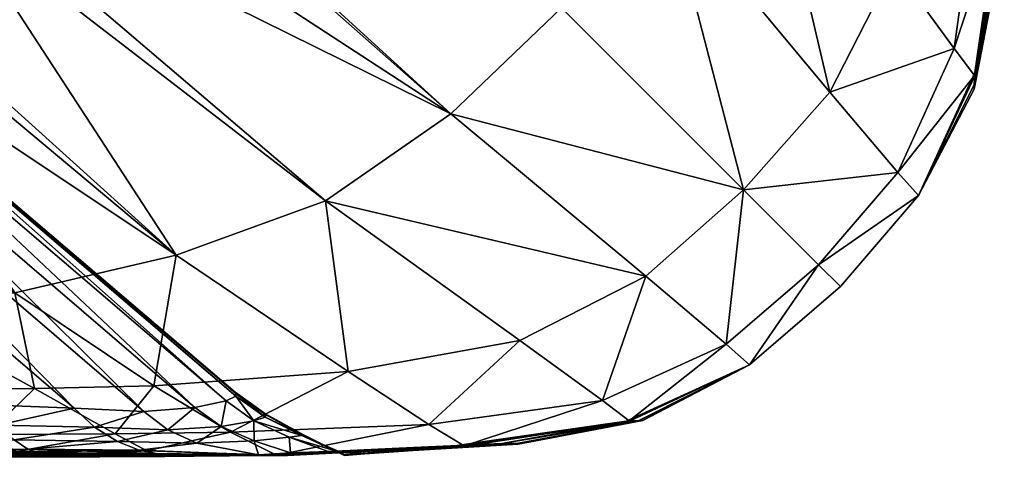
# Model space of a CAD drawing. Header units: millimetres. Extents: x -200 to 200, y -275 to 275.
# Tile 401 of 656: x 182 to 200, y -275 to -267. Entities that reach past the tile are written whole.
import ezdxf

# ---------------------------------------------------------------- set-up
doc = ezdxf.new("R2010")
doc.units = ezdxf.units.MM
doc.layers.add('W', color=7, linetype='Continuous', true_color=0x06873a)

msp = doc.modelspace()

# ---------------------------------------------------------------- meshes
at = {"layer": 'W', "color": 46, "true_color": 0x876e08}
mesh = msp.add_polyface(dxfattribs=at)
corners = [(161.183, -250.17, 453.534), (187.509, -270.439, 453.534), (189.824, -268.829, 453.534), (163.18, -245.326, 453.534), (191.871, -266.871, 453.534), (165.955, -240.954, 453.534), (179.085, -272.249, 453.534), (181.766, -272.142, 453.534), (157.085, -258.23, 453.534), (184.749, -271.442, 453.534), (159.144, -254.363, 453.534), (178.085, -267.381, 428.984), (178.081, -267.366, 426.044), (185.836, -273.976, 428.42), (178.081, -267.366, 399.332), (185.836, -273.976, 401.385), (170.815, -267.564, 439.265), (173.329, -267.576, 438.964), (181.095, -274.202, 441.505), (184.148, -274.33, 439.267), (176.422, -267.701, 436.754), (177.355, -267.624, 435.145), (185.092, -274.256, 437.644), (177.919, -267.504, 433.316), (178.081, -267.366, 325.664), (178.081, -267.366, 228.517), (185.836, -273.976, 228.517), (185.836, -273.976, 326.831), (155.824, -248.363, 322.292), (155.824, -248.363, 228.517), (185.668, -274.134, 435.798), (178.097, -267.425, 431.335), (185.85, -274.046, 433.787), (155.814, -248.369, 422.258), (175.139, -267.653, 438.077), (182.86, -274.273, 440.611), (155.824, -248.363, 419.339), (193.829, -264.824, 453.534), (170.326, -238.18, 453.534), (179.824, -263.889, 3.5), (182.189, -261.863, 3.5), (189.824, -268.829, 3.5), (187.509, -270.439, 3.5), (177.53, -268.644, 3.5), (181.766, -272.142, 3.5), (179.085, -272.249, 3.5), (171.926, -266.617, 3.5), (175.996, -272.314, 3.5), (168.33, -266.719, 3.5), (177.438, -265.325, 3.5), (184.749, -271.442, 3.5), (185.836, -273.976, 28.614), (178.081, -267.366, 30.989), (178.085, -267.381, 28.05), (185.836, -273.976, 55.648), (178.081, -267.366, 57.701), (181.095, -274.202, 15.529), (173.329, -267.576, 18.07), (170.815, -267.564, 17.769), (177.919, -267.504, 23.717), (177.355, -267.624, 21.889), (185.092, -274.256, 19.39), (176.422, -267.701, 20.28), (184.148, -274.33, 17.766), (178.081, -267.366, 131.37), (185.836, -273.976, 130.202), (155.824, -248.363, 134.742), (178.097, -267.425, 25.698), (185.85, -274.046, 23.246), (185.668, -274.134, 21.236), (155.814, -248.369, 34.775), (175.139, -267.653, 18.957), (182.86, -274.273, 16.423), (155.824, -248.363, 37.694), (188.889, -254.824, 3.5), (186.863, -257.188, 3.5), (173.719, -243.614, 3.5), (184.534, -259.534, 3.5), (171.228, -246.228, 3.5), (168.614, -248.719, 3.5), (166.009, -250.864, 3.5), (163.541, -252.442, 3.5), (160.977, -253.445, 3.5)]
mesh.append_faces([[corners[k] for k in face] for face in [(0, 1, 2), (2, 3, 0), (4, 5, 3), (3, 2, 4), (6, 7, 8), (9, 1, 0), (7, 9, 10), (11, 12, 13), (12, 14, 15), (16, 17, 18), (19, 20, 21), (22, 21, 23), (15, 14, 24), (25, 26, 27), (27, 24, 25), (28, 24, 14), (29, 25, 24), (30, 23, 31), (32, 31, 11), (33, 11, 31), (18, 17, 34), (35, 34, 20), (14, 12, 36), (12, 11, 33), (4, 37, 38), (39, 40, 41), (41, 42, 39), (43, 44, 45), (45, 46, 43), (47, 48, 46), (46, 45, 47), (44, 43, 49), (49, 50, 44), (39, 42, 50), (50, 49, 39), (51, 52, 53), (54, 55, 52), (52, 51, 54), (56, 57, 58), (59, 60, 61), (60, 62, 63), (25, 64, 65), (65, 26, 25), (64, 55, 54), (54, 65, 64), (55, 64, 66), (64, 25, 29), (53, 67, 68), (67, 59, 69), (67, 53, 70), (62, 71, 72), (71, 57, 56), (70, 53, 52), (73, 52, 55), (74, 75, 76), (75, 77, 78), (77, 40, 79), (79, 78, 77), (40, 39, 80), (80, 79, 40), (39, 49, 81), (49, 43, 82)]], dxfattribs={"vtx2": -1, "color": 46})
mesh = msp.add_polyface(dxfattribs=at)
corners = [(157.085, -258.23, 453.534), (154.314, -260.228, 453.534), (179.085, -272.249, 453.534), (151.117, -262.783, 453.534), (175.996, -272.314, 453.534), (161.183, -250.17, 453.534), (159.144, -254.363, 453.534), (184.749, -271.442, 453.534), (181.766, -272.142, 453.534), (147.672, -267.586, 439.27), (170.815, -267.564, 439.265), (178.718, -274.234, 441.781), (176.422, -267.701, 436.754), (154.032, -248.586, 429.717), (154.985, -248.515, 428.081), (177.355, -267.624, 435.145), (155.564, -248.431, 426.303), (177.919, -267.504, 433.316), (178.081, -267.366, 399.332), (155.824, -248.363, 393.441), (155.824, -248.363, 322.292), (178.081, -267.366, 325.664), (155.824, -248.363, 228.517), (155.783, -248.387, 424.471), (178.097, -267.425, 431.335), (155.814, -248.369, 422.258), (147.067, -266.456, 453.534), (172.092, -272.293, 453.534), (129.861, -269.206, 453.534), (147.885, -272.246, 453.534), (173.329, -267.576, 438.964), (150.786, -248.569, 432.135), (152.686, -248.59, 431.125), (175.139, -267.653, 438.077), (155.824, -248.363, 419.339), (178.081, -267.366, 426.044), (148.174, -248.565, 432.577), (127.797, -248.588, 432.695), (178.718, -274.233, 15.252), (170.815, -267.564, 17.769), (147.672, -267.586, 17.763), (176.422, -267.701, 20.28), (177.355, -267.624, 21.889), (154.985, -248.515, 28.953), (154.032, -248.586, 27.317), (177.919, -267.504, 23.717), (155.564, -248.431, 30.73), (155.824, -248.363, 134.742), (155.824, -248.363, 63.592), (178.081, -267.366, 57.701), (178.081, -267.366, 131.37), (178.097, -267.425, 25.698), (155.783, -248.387, 32.562), (155.814, -248.369, 34.775), (140.16, -266.686, 3.5), (163.777, -266.723, 3.5), (172.092, -272.293, 3.5), (147.885, -272.245, 3.5), (168.33, -266.719, 3.5), (175.996, -272.314, 3.5), (173.329, -267.576, 18.07), (175.139, -267.653, 18.957), (152.686, -248.59, 25.909), (150.786, -248.569, 24.899), (178.081, -267.366, 30.989), (155.824, -248.363, 37.694), (127.797, -248.588, 24.338), (148.174, -248.565, 24.457), (163.541, -252.442, 3.5), (166.009, -250.864, 3.5), (179.824, -263.889, 3.5), (160.977, -253.445, 3.5), (177.438, -265.325, 3.5), (177.53, -268.644, 3.5), (171.926, -266.617, 3.5), (158.079, -253.866, 3.5), (154.546, -253.982, 3.5), (150.075, -254.07, 3.5), (128.228, -254.111, 3.5)]
mesh.append_faces([[corners[k] for k in face] for face in [(0, 1, 2), (1, 3, 4), (4, 2, 1), (5, 6, 7), (6, 0, 8), (9, 10, 11), (12, 13, 14), (14, 15, 12), (16, 17, 15), (15, 14, 16), (18, 19, 20), (21, 20, 22), (17, 16, 23), (23, 24, 17), (24, 23, 25), (4, 3, 26), (26, 27, 4), (28, 29, 27), (27, 26, 28), (30, 31, 32), (32, 33, 30), (13, 12, 33), (33, 32, 13), (34, 19, 18), (25, 34, 35), (30, 10, 36), (36, 31, 30), (10, 9, 37), (37, 36, 10), (38, 39, 40), (41, 42, 43), (43, 44, 41), (42, 45, 46), (46, 43, 42), (47, 48, 49), (22, 47, 50), (45, 51, 52), (52, 46, 45), (53, 52, 51), (54, 55, 56), (56, 57, 54), (55, 58, 59), (59, 56, 55), (60, 61, 62), (62, 63, 60), (61, 41, 44), (44, 62, 61), (64, 65, 53), (49, 48, 65), (66, 40, 39), (39, 67, 66), (60, 63, 67), (67, 39, 60), (68, 69, 70), (71, 68, 72), (73, 74, 75), (75, 71, 73), (74, 58, 76), (76, 75, 74), (58, 55, 77), (77, 76, 58), (78, 77, 55)]], dxfattribs={"vtx2": -1, "color": 46})
mesh = msp.add_polyface(dxfattribs=at)
corners = [(199.715, -260.751, 453.534), (198.858, -259.331, 453.534), (198.591, -262.925, 453.534), (199.572, -264.418, 453.534), (198.018, -266.099, 453.534), (199.38, -261.404, 401.544), (199.38, -261.404, 428.651), (199.766, -262.099, 428.923), (199.394, -261.401, 431.672), (199.769, -262.092, 431.974), (196.442, -259.749, 453.534), (195.439, -262.509, 453.534), (199.744, -258.616, 453.534), (198.994, -260.84, 431.399), (198.976, -260.836, 428.42), (198.976, -260.836, 401.385), (199.669, -259.59, 439.518), (199.607, -260.577, 437.869), (199.256, -260.092, 437.644), (199.33, -259.148, 439.267), (199.506, -261.182, 436.03), (199.134, -260.668, 435.798), (199.38, -261.404, 228.517), (199.38, -261.404, 326.911), (199.766, -262.099, 327.022), (199.766, -262.099, 401.75), (198.976, -260.836, 326.831), (198.976, -260.836, 228.517), (199.436, -261.392, 434.048), (199.777, -262.071, 434.34), (199.046, -260.85, 433.787), (182.189, -261.863, 3.5), (184.534, -259.534, 3.5), (191.871, -266.871, 3.5), (198.018, -266.099, 3.5), (198.591, -262.925, 3.5), (199.572, -264.418, 3.5), (198.858, -259.331, 3.5), (199.715, -260.751, 3.5), (188.889, -254.824, 3.5), (195.439, -262.509, 3.5), (193.829, -264.823, 3.5), (196.832, -268.429, 3.5), (186.863, -257.188, 3.5), (199.769, -262.092, 25.06), (199.394, -261.401, 25.361), (199.38, -261.404, 28.383), (199.766, -262.099, 28.111), (199.38, -261.404, 55.49), (196.442, -259.749, 3.5), (199.744, -258.616, 3.5), (198.976, -260.836, 28.614), (198.976, -260.836, 55.648), (198.994, -260.84, 25.635), (199.669, -259.59, 17.516), (199.33, -259.148, 17.766), (199.256, -260.092, 19.39), (199.607, -260.577, 19.165), (199.134, -260.668, 21.236), (199.506, -261.182, 21.004), (199.766, -262.099, 55.283), (199.38, -261.404, 130.122), (199.766, -262.099, 130.011), (198.976, -260.836, 130.202), (199.436, -261.392, 22.985), (199.046, -260.85, 23.246)]
mesh.append_faces([[corners[k] for k in face] for face in [(0, 1, 2), (2, 3, 0), (3, 2, 4), (5, 6, 7), (6, 8, 9), (10, 2, 1), (11, 4, 2), (2, 10, 11), (1, 0, 12), (13, 8, 6), (6, 14, 13), (5, 15, 14), (14, 6, 5), (16, 17, 18), (18, 19, 16), (17, 20, 21), (21, 18, 17), (22, 23, 24), (23, 5, 25), (5, 23, 26), (26, 15, 5), (23, 22, 27), (27, 26, 23), (9, 8, 28), (29, 28, 20), (20, 28, 30), (30, 21, 20), (28, 8, 13), (13, 30, 28), (31, 32, 33), (34, 35, 36), (35, 37, 38), (38, 36, 35), (39, 40, 41), (42, 41, 40), (33, 32, 43), (43, 41, 33), (44, 45, 46), (47, 46, 48), (37, 35, 49), (35, 34, 40), (40, 49, 35), (50, 38, 37), (48, 46, 51), (51, 52, 48), (46, 45, 53), (53, 51, 46), (54, 55, 56), (56, 57, 54), (58, 59, 57), (57, 56, 58), (60, 48, 61), (62, 61, 22), (48, 52, 63), (63, 61, 48), (27, 22, 61), (61, 63, 27), (64, 45, 44), (59, 58, 65), (65, 64, 59), (53, 45, 64), (64, 65, 53)]], dxfattribs={"vtx2": -1, "color": 46})
mesh = msp.add_polyface(dxfattribs=at)
corners = [(190.069, -274.969, 453.534), (193.123, -274.507, 453.534), (192.626, -274.129, 453.534), (189.418, -274.572, 453.534), (191.099, -273.018, 453.534), (187.925, -273.591, 453.534), (185.751, -274.715, 453.534), (187.509, -270.439, 453.534), (193.429, -271.832, 453.534), (189.824, -268.829, 453.534), (195.235, -270.235, 453.534), (191.871, -266.871, 453.534), (187.092, -274.769, 431.974), (186.401, -274.394, 431.672), (186.404, -274.38, 428.651), (186.404, -274.38, 401.544), (187.099, -274.766, 401.75), (187.099, -274.766, 428.923), (184.749, -271.442, 453.534), (194.915, -273.087, 453.534), (185.836, -273.976, 428.42), (185.84, -273.994, 431.399), (186.404, -274.38, 326.911), (187.099, -274.766, 327.022), (186.404, -274.38, 228.517), (187.099, -274.766, 228.517), (185.836, -273.976, 326.831), (185.836, -273.976, 228.517), (186.182, -274.506, 436.03), (186.392, -274.436, 434.048), (187.071, -274.777, 434.34), (193.373, -274.498, 432.565), (193.373, -274.495, 435.524), (191.073, -274.92, 435.214), (193.297, -274.496, 439.242), (190.768, -274.924, 438.653), (193.829, -264.824, 453.534), (187.925, -273.591, 3.5), (189.418, -274.572, 3.5), (185.751, -274.715, 3.5), (191.099, -273.018, 3.5), (192.626, -274.129, 3.5), (193.123, -274.507, 3.5), (190.069, -274.969, 3.5), (191.871, -266.871, 3.5), (189.824, -268.829, 3.5), (182.189, -261.863, 3.5), (195.235, -270.234, 3.5), (193.429, -271.832, 3.5), (187.509, -270.439, 3.5), (186.404, -274.38, 55.49), (186.404, -274.38, 28.383), (187.099, -274.766, 28.111), (187.099, -274.766, 55.283), (186.401, -274.394, 25.361), (187.092, -274.769, 25.06), (184.749, -271.442, 3.5), (194.915, -273.087, 3.5), (185.84, -273.994, 25.635), (185.836, -273.976, 28.614), (186.404, -274.38, 130.122), (187.099, -274.766, 130.011), (185.836, -273.976, 130.202), (186.392, -274.436, 22.985), (187.071, -274.777, 22.694), (186.182, -274.506, 21.004), (190.768, -274.924, 18.381), (193.297, -274.496, 17.791), (193.373, -274.495, 21.51), (191.073, -274.92, 21.82), (193.373, -274.498, 24.468), (193.829, -264.823, 3.5)]
mesh.append_faces([[corners[k] for k in face] for face in [(0, 1, 2), (2, 3, 0), (4, 5, 3), (3, 2, 4), (6, 3, 5), (7, 4, 8), (8, 9, 7), (10, 11, 9), (9, 8, 10), (12, 13, 14), (15, 16, 17), (17, 14, 15), (5, 4, 7), (7, 18, 5), (8, 4, 2), (2, 19, 8), (19, 2, 1), (15, 14, 20), (14, 13, 21), (16, 15, 22), (22, 23, 16), (24, 25, 23), (23, 22, 24), (26, 22, 15), (27, 24, 22), (28, 29, 30), (29, 13, 12), (21, 13, 29), (31, 32, 33), (32, 34, 35), (36, 11, 10), (37, 38, 39), (40, 41, 38), (38, 37, 40), (41, 42, 43), (43, 38, 41), (44, 45, 46), (47, 48, 45), (45, 44, 47), (48, 40, 49), (49, 45, 48), (50, 51, 52), (52, 53, 50), (51, 54, 55), (49, 40, 37), (37, 56, 49), (42, 41, 57), (41, 40, 48), (58, 54, 51), (59, 51, 50), (24, 60, 61), (61, 25, 24), (60, 50, 53), (53, 61, 60), (50, 60, 62), (60, 24, 27), (55, 54, 63), (64, 63, 65), (63, 54, 58), (66, 67, 68), (69, 68, 70), (47, 44, 71)]], dxfattribs={"vtx2": -1, "color": 46})
mesh = msp.add_polyface(dxfattribs=at)
corners = [(198.018, -266.099, 453.534), (199.129, -267.626, 453.534), (199.572, -264.418, 453.534), (199.507, -268.122, 453.534), (199.969, -265.069, 453.534), (196.832, -268.429, 453.534), (195.439, -262.509, 453.534), (193.829, -264.824, 453.534), (199.507, -268.139, 452.682), (199.969, -265.134, 452.682), (199.507, -268.129, 450.301), (199.971, -265.095, 450.076), (200.055, -264.125, 401.976), (199.939, -266.07, 401.959), (199.939, -266.07, 327.129), (199.5, -268.373, 401.938), (199.5, -268.373, 327.111), (199.5, -268.373, 228.517), (199.939, -266.07, 228.517), (200.055, -264.125, 327.144), (199.924, -265.768, 438.653), (199.496, -268.297, 439.242), (199.495, -268.373, 435.524), (199.92, -266.073, 435.214), (199.498, -268.373, 432.565), (199.935, -266.071, 432.464), (200.02, -264.124, 434.885), (200.046, -264.125, 432.357), (199.939, -266.07, 429.225), (199.5, -268.373, 429.23), (200.055, -264.125, 429.217), (199.509, -268.067, 444.858), (199.976, -264.848, 443.959), (199.969, -265.069, 3.5), (199.507, -268.122, 3.5), (199.129, -267.626, 3.5), (199.572, -264.418, 3.5), (198.018, -266.099, 3.5), (195.439, -262.509, 3.5), (196.832, -268.429, 3.5), (193.829, -264.823, 3.5), (195.235, -270.234, 3.5), (199.971, -265.095, 6.958), (199.507, -268.129, 6.733), (199.507, -268.139, 4.351), (199.969, -265.134, 4.351), (199.939, -266.07, 129.905), (199.939, -266.07, 55.075), (200.055, -264.125, 55.058), (200.055, -264.125, 129.89), (199.5, -268.373, 129.922), (199.5, -268.373, 55.095), (199.935, -266.071, 24.569), (199.92, -266.073, 21.82), (200.02, -264.124, 22.149), (199.498, -268.373, 24.468), (199.495, -268.373, 21.51), (199.496, -268.297, 17.791), (199.924, -265.768, 18.381), (199.939, -266.07, 27.809), (200.046, -264.125, 24.676), (200.055, -264.125, 27.816), (199.5, -268.373, 27.804), (199.509, -268.067, 12.175), (199.976, -264.848, 13.074)]
mesh.append_faces([[corners[k] for k in face] for face in [(0, 1, 2), (1, 3, 4), (4, 2, 1), (5, 0, 6), (6, 7, 5), (3, 8, 9), (9, 4, 3), (8, 10, 11), (11, 9, 8), (1, 0, 5), (12, 13, 14), (13, 15, 16), (16, 14, 13), (17, 18, 14), (14, 16, 17), (19, 14, 18), (20, 21, 22), (22, 23, 20), (24, 25, 23), (23, 22, 24), (26, 23, 25), (27, 25, 28), (25, 24, 29), (29, 28, 25), (15, 13, 28), (28, 29, 15), (30, 28, 13), (10, 31, 32), (32, 11, 10), (31, 21, 20), (20, 32, 31), (33, 34, 35), (35, 36, 33), (36, 35, 37), (38, 37, 39), (40, 39, 41), (42, 43, 44), (44, 45, 42), (34, 33, 45), (45, 44, 34), (39, 37, 35), (46, 47, 48), (18, 46, 49), (17, 50, 46), (46, 18, 17), (50, 51, 47), (47, 46, 50), (52, 53, 54), (55, 56, 53), (53, 52, 55), (56, 57, 58), (58, 53, 56), (59, 52, 60), (47, 59, 61), (51, 62, 59), (59, 47, 51), (62, 55, 52), (52, 59, 62), (57, 63, 64), (64, 58, 57), (63, 43, 42), (42, 64, 63)]], dxfattribs={"vtx2": -1, "color": 46})
mesh = msp.add_polyface(dxfattribs=at)
corners = [(195.235, -270.235, 453.534), (196.832, -268.429, 453.534), (193.829, -264.824, 453.534), (199.507, -268.122, 453.534), (198.469, -270.342, 453.534), (198.469, -270.342, 452.682), (199.507, -268.139, 452.682), (198.469, -270.342, 450.376), (199.507, -268.129, 450.301), (199.5, -268.373, 401.938), (199.5, -268.373, 429.23), (198.47, -270.342, 429.225), (198.47, -270.342, 401.921), (199.498, -268.373, 432.565), (198.47, -270.342, 432.598), (199.496, -268.297, 439.242), (199.509, -268.067, 444.858), (198.47, -270.342, 445.158), (198.47, -270.342, 439.439), (196.623, -271.623, 453.534), (198.087, -269.915, 453.534), (199.129, -267.626, 453.534), (198.469, -270.342, 228.517), (198.47, -270.342, 327.099), (197.025, -272.025, 327.094), (199.5, -268.373, 228.517), (199.5, -268.373, 327.111), (199.495, -268.373, 435.524), (198.47, -270.342, 435.627), (199.507, -268.122, 3.5), (199.507, -268.139, 4.351), (198.469, -270.342, 4.351), (198.469, -270.342, 3.5), (199.507, -268.129, 6.733), (198.469, -270.342, 6.658), (197.025, -272.025, 6.658), (197.025, -272.025, 4.351), (198.47, -270.342, 24.436), (199.498, -268.373, 24.468), (199.5, -268.373, 27.804), (198.47, -270.342, 27.809), (199.5, -268.373, 55.095), (198.47, -270.342, 55.112), (197.025, -272.025, 27.814), (198.47, -270.342, 11.875), (199.509, -268.067, 12.175), (199.496, -268.297, 17.791), (198.47, -270.342, 17.594), (197.025, -272.025, 11.875), (195.235, -270.234, 3.5), (196.832, -268.429, 3.5), (198.087, -269.915, 3.5), (196.623, -271.623, 3.5), (199.129, -267.626, 3.5), (199.5, -268.373, 129.922), (198.47, -270.342, 129.935), (197.025, -272.025, 129.94), (197.025, -272.025, 17.594), (198.47, -270.342, 21.406), (199.495, -268.373, 21.51), (197.025, -272.025, 21.406)]
mesh.append_faces([[corners[k] for k in face] for face in [(0, 1, 2), (3, 4, 5), (5, 6, 3), (7, 8, 6), (6, 5, 7), (9, 10, 11), (11, 12, 9), (10, 13, 14), (14, 11, 10), (15, 16, 17), (17, 18, 15), (16, 8, 7), (7, 17, 16), (0, 19, 20), (20, 1, 0), (4, 20, 19), (3, 21, 20), (20, 4, 3), (1, 20, 21), (22, 23, 24), (25, 26, 23), (23, 22, 25), (26, 9, 12), (12, 23, 26), (13, 27, 28), (28, 14, 13), (27, 15, 18), (18, 28, 27), (29, 30, 31), (31, 32, 29), (30, 33, 34), (34, 31, 30), (31, 34, 35), (32, 31, 36), (37, 38, 39), (39, 40, 37), (41, 42, 40), (40, 39, 41), (43, 40, 42), (35, 34, 44), (34, 33, 45), (45, 44, 34), (46, 47, 44), (44, 45, 46), (48, 44, 47), (49, 50, 51), (51, 52, 49), (53, 51, 50), (29, 32, 51), (51, 53, 29), (52, 51, 32), (42, 41, 54), (54, 55, 42), (25, 22, 55), (55, 54, 25), (56, 55, 22), (57, 47, 58), (47, 46, 59), (59, 58, 47), (38, 37, 58), (58, 59, 38), (60, 58, 37)]], dxfattribs={"vtx2": -1, "color": 46})
mesh = msp.add_polyface(dxfattribs=at)
corners = [(182.126, -273.909, 453.534), (184.331, -273.858, 453.534), (181.766, -272.142, 453.534), (184.202, -275.061, 453.321), (181.79, -275.073, 453.321), (182.138, -275.179, 452.682), (184.53, -275.167, 452.682), (182.321, -275.17, 451.001), (184.667, -275.161, 450.85), (182.373, -275.139, 447.658), (184.683, -275.14, 447.056), (182.322, -275.106, 444.426), (184.583, -275.118, 443.382), (184.749, -271.442, 453.534), (183.616, -274.744, 453.534), (185.751, -274.715, 453.534), (185.836, -273.976, 428.42), (185.84, -273.994, 431.399), (178.085, -267.381, 428.984), (185.836, -273.976, 401.385), (178.081, -267.366, 426.044), (177.919, -267.504, 433.316), (185.668, -274.134, 435.798), (185.092, -274.256, 437.644), (178.081, -267.366, 325.664), (185.836, -273.976, 326.831), (184.59, -274.669, 439.518), (185.129, -274.918, 439.765), (183.663, -274.886, 441.238), (183.238, -274.625, 440.93), (184.065, -275.049, 441.558), (182.007, -275.027, 442.669), (181.754, -274.859, 442.281), (178.097, -267.425, 431.335), (185.85, -274.046, 433.787), (182.86, -274.273, 440.611), (181.448, -274.584, 441.898), (184.148, -274.33, 439.267), (182.198, -275.089, 443.073), (184.374, -275.107, 441.911), (181.766, -272.142, 3.5), (184.331, -273.858, 3.5), (182.126, -273.909, 3.5), (182.321, -275.17, 6.033), (182.138, -275.179, 4.351), (184.53, -275.167, 4.351), (184.667, -275.161, 6.183), (181.79, -275.073, 3.713), (184.202, -275.06, 3.713), (182.322, -275.106, 12.608), (182.373, -275.139, 9.375), (184.683, -275.14, 9.977), (184.583, -275.118, 13.651), (184.749, -271.442, 3.5), (185.751, -274.715, 3.5), (183.616, -274.744, 3.5), (178.085, -267.381, 28.05), (185.84, -273.994, 25.635), (185.836, -273.976, 28.614), (185.092, -274.256, 19.39), (185.668, -274.134, 21.236), (177.919, -267.504, 23.717), (184.59, -274.669, 17.516), (183.238, -274.625, 16.103), (183.663, -274.886, 15.795), (185.129, -274.918, 17.269), (181.754, -274.859, 14.752), (182.007, -275.027, 14.364), (184.065, -275.049, 15.476), (185.85, -274.046, 23.246), (178.097, -267.425, 25.698), (181.448, -274.584, 15.136), (182.86, -274.273, 16.423), (184.148, -274.33, 17.766), (182.198, -275.089, 13.96), (184.374, -275.107, 15.122)]
mesh.append_faces([[corners[k] for k in face] for face in [(0, 1, 2), (3, 4, 5), (5, 6, 3), (7, 8, 6), (6, 5, 7), (8, 7, 9), (9, 10, 8), (11, 12, 10), (10, 9, 11), (13, 2, 1), (1, 0, 14), (14, 15, 1), (4, 3, 14), (15, 14, 3), (16, 17, 18), (19, 16, 20), (21, 22, 23), (24, 25, 19), (26, 27, 28), (28, 29, 26), (30, 28, 27), (28, 30, 31), (29, 28, 32), (33, 34, 22), (18, 17, 34), (35, 29, 36), (37, 26, 29), (29, 35, 37), (12, 11, 38), (38, 39, 12), (31, 30, 39), (39, 38, 31), (40, 41, 42), (43, 44, 45), (45, 46, 43), (44, 47, 48), (48, 45, 44), (49, 50, 51), (51, 52, 49), (50, 43, 46), (46, 51, 50), (41, 40, 53), (41, 54, 55), (55, 42, 41), (48, 55, 54), (55, 48, 47), (56, 57, 58), (59, 60, 61), (62, 63, 64), (64, 65, 62), (66, 64, 63), (67, 68, 64), (65, 64, 68), (69, 57, 56), (60, 69, 70), (71, 63, 72), (63, 62, 73), (73, 72, 63), (67, 74, 75), (75, 68, 67), (74, 49, 52), (52, 75, 74)]], dxfattribs={"vtx2": -1, "color": 46})
mesh = msp.add_polyface(dxfattribs=at)
corners = [(179.612, -273.937, 453.534), (182.126, -273.909, 453.534), (179.085, -272.249, 453.534), (181.766, -272.142, 453.534), (181.246, -274.758, 453.534), (183.616, -274.744, 453.534), (181.79, -275.073, 453.321), (181.448, -274.584, 441.898), (179.147, -274.657, 442.212), (178.718, -274.234, 441.781), (181.095, -274.202, 441.505), (177.355, -267.624, 435.145), (185.092, -274.256, 437.644), (184.148, -274.33, 439.267), (182.007, -275.027, 442.669), (181.754, -274.859, 442.281), (183.663, -274.886, 441.238), (183.238, -274.625, 440.93), (182.321, -275.17, 451.001), (182.138, -275.179, 452.682), (179.359, -275.167, 452.682), (179.558, -275.161, 451.056), (178.988, -275.061, 453.321), (182.198, -275.089, 443.073), (179.559, -275.107, 443.503), (179.473, -275.057, 443.076), (182.322, -275.106, 444.426), (179.614, -275.118, 444.809), (178.404, -274.744, 453.534), (182.86, -274.273, 440.611), (175.139, -267.653, 438.077), (176.422, -267.701, 436.754), (179.367, -274.92, 442.645), (182.373, -275.139, 447.658), (179.629, -275.14, 447.879), (182.126, -273.909, 3.5), (179.085, -272.249, 3.5), (181.766, -272.142, 3.5), (179.612, -273.937, 3.5), (181.79, -275.073, 3.713), (181.246, -274.758, 3.5), (183.616, -274.744, 3.5), (181.448, -274.584, 15.136), (181.095, -274.202, 15.529), (178.718, -274.233, 15.252), (179.147, -274.657, 14.821), (184.148, -274.33, 17.766), (185.092, -274.256, 19.39), (177.355, -267.624, 21.889), (183.238, -274.625, 16.103), (181.754, -274.859, 14.752), (183.663, -274.886, 15.795), (182.007, -275.027, 14.364), (182.321, -275.17, 6.033), (179.558, -275.161, 5.978), (179.359, -275.167, 4.351), (182.138, -275.179, 4.351), (178.988, -275.06, 3.713), (179.473, -275.057, 13.958), (179.559, -275.107, 13.531), (182.198, -275.089, 13.96), (179.614, -275.118, 12.224), (182.322, -275.106, 12.608), (178.404, -274.744, 3.5), (182.86, -274.273, 16.423), (176.422, -267.701, 20.28), (175.139, -267.653, 18.957), (179.367, -274.92, 14.389), (182.373, -275.139, 9.375), (179.629, -275.14, 9.154)]
mesh.append_faces([[corners[k] for k in face] for face in [(0, 1, 2), (3, 2, 1), (1, 0, 4), (4, 5, 1), (5, 4, 6), (7, 8, 9), (9, 10, 7), (11, 12, 13), (14, 15, 16), (15, 7, 17), (18, 19, 20), (20, 21, 18), (19, 6, 22), (22, 20, 19), (14, 23, 24), (24, 25, 14), (23, 26, 27), (27, 24, 23), (6, 4, 28), (28, 22, 6), (7, 10, 29), (30, 29, 10), (31, 13, 29), (7, 15, 32), (32, 8, 7), (15, 14, 25), (25, 32, 15), (27, 26, 33), (33, 34, 27), (18, 21, 34), (34, 33, 18), (35, 36, 37), (36, 35, 38), (39, 40, 41), (40, 38, 35), (35, 41, 40), (42, 43, 44), (44, 45, 42), (46, 47, 48), (49, 42, 50), (51, 50, 52), (53, 54, 55), (55, 56, 53), (57, 39, 56), (56, 55, 57), (52, 58, 59), (59, 60, 52), (61, 62, 60), (60, 59, 61), (39, 57, 63), (63, 40, 39), (64, 43, 42), (64, 46, 65), (43, 64, 66), (42, 45, 67), (67, 50, 42), (58, 52, 50), (50, 67, 58), (53, 68, 69), (69, 54, 53), (68, 62, 61), (61, 69, 68)]], dxfattribs={"vtx2": -1, "color": 46})
mesh = msp.add_polyface(dxfattribs=at)
corners = [(193.123, -274.507, 453.534), (193.139, -274.507, 452.682), (195.342, -273.469, 452.682), (195.342, -273.469, 453.534), (193.129, -274.507, 450.301), (195.342, -273.469, 450.376), (197.025, -272.025, 450.376), (197.025, -272.025, 432.596), (195.342, -273.469, 432.598), (195.342, -273.469, 429.225), (193.373, -274.498, 432.565), (193.373, -274.5, 429.23), (193.373, -274.5, 401.938), (195.342, -273.469, 401.921), (195.342, -273.469, 445.158), (193.067, -274.509, 444.858), (193.297, -274.496, 439.242), (195.342, -273.469, 439.439), (195.235, -270.235, 453.534), (193.429, -271.832, 453.534), (194.915, -273.087, 453.534), (196.623, -271.623, 453.534), (197.025, -272.025, 401.914), (195.342, -273.469, 327.099), (193.373, -274.5, 327.111), (193.373, -274.5, 228.517), (195.342, -273.469, 228.517), (197.025, -272.025, 439.439), (195.342, -273.469, 435.627), (193.373, -274.495, 435.524), (193.123, -274.507, 3.5), (195.342, -273.469, 3.5), (195.342, -273.469, 4.351), (193.139, -274.507, 4.351), (197.025, -272.025, 4.351), (197.025, -272.025, 6.658), (195.342, -273.469, 6.658), (193.129, -274.507, 6.733), (195.342, -273.469, 27.809), (195.342, -273.469, 24.436), (197.025, -272.025, 24.437), (195.342, -273.469, 55.112), (197.025, -272.025, 27.814), (193.373, -274.5, 55.095), (193.373, -274.5, 27.804), (193.373, -274.498, 24.468), (195.342, -273.469, 11.875), (195.342, -273.469, 17.594), (197.025, -272.025, 11.875), (193.297, -274.496, 17.791), (193.067, -274.509, 12.175), (195.235, -270.234, 3.5), (196.623, -271.623, 3.5), (194.915, -273.087, 3.5), (193.429, -271.832, 3.5), (192.626, -274.129, 3.5), (195.342, -273.469, 129.935), (197.025, -272.025, 55.12), (193.373, -274.5, 129.922), (195.342, -273.469, 21.406), (197.025, -272.025, 17.594), (193.373, -274.495, 21.51)]
mesh.append_faces([[corners[k] for k in face] for face in [(0, 1, 2), (2, 3, 0), (1, 4, 5), (5, 2, 1), (2, 5, 6), (7, 8, 9), (8, 10, 11), (11, 9, 8), (12, 13, 9), (9, 11, 12), (6, 5, 14), (5, 4, 15), (15, 14, 5), (16, 17, 14), (14, 15, 16), (18, 19, 20), (20, 21, 18), (0, 3, 20), (21, 20, 3), (22, 13, 23), (13, 12, 24), (24, 23, 13), (25, 26, 23), (23, 24, 25), (27, 17, 28), (17, 16, 29), (29, 28, 17), (10, 8, 28), (28, 29, 10), (30, 31, 32), (32, 33, 30), (34, 32, 31), (35, 36, 32), (36, 37, 33), (33, 32, 36), (38, 39, 40), (41, 38, 42), (43, 44, 38), (38, 41, 43), (44, 45, 39), (39, 38, 44), (46, 36, 35), (47, 46, 48), (49, 50, 46), (46, 47, 49), (50, 37, 36), (36, 46, 50), (51, 52, 53), (53, 54, 51), (31, 53, 52), (53, 31, 30), (54, 53, 55), (56, 41, 57), (25, 58, 56), (56, 26, 25), (58, 43, 41), (41, 56, 58), (59, 47, 60), (45, 61, 59), (59, 39, 45), (61, 49, 47), (47, 59, 61)]], dxfattribs={"vtx2": -1, "color": 46})
mesh = msp.add_polyface(dxfattribs=at)
corners = [(197.025, -272.025, 450.376), (197.025, -272.025, 452.682), (195.342, -273.469, 452.682), (197.025, -272.025, 453.534), (195.342, -273.469, 453.534), (195.342, -273.469, 429.225), (197.025, -272.025, 429.22), (197.025, -272.025, 432.596), (195.342, -273.469, 401.921), (197.025, -272.025, 401.914), (195.342, -273.469, 445.158), (197.025, -272.025, 445.158), (195.342, -273.469, 439.439), (197.025, -272.025, 439.439), (196.623, -271.623, 453.534), (195.342, -273.469, 327.099), (197.025, -272.025, 327.094), (195.342, -273.469, 228.517), (197.025, -272.025, 228.517), (195.342, -273.469, 435.627), (197.025, -272.025, 435.627), (195.342, -273.469, 432.598), (198.469, -270.342, 453.534), (198.469, -270.342, 452.682), (198.469, -270.342, 450.376), (198.47, -270.342, 429.225), (198.47, -270.342, 432.598), (198.47, -270.342, 401.921), (198.47, -270.342, 445.158), (198.47, -270.342, 439.439), (198.47, -270.342, 327.099), (198.469, -270.342, 228.517), (198.47, -270.342, 435.627), (195.342, -273.469, 3.5), (197.025, -272.025, 3.5), (197.025, -272.025, 4.351), (195.342, -273.469, 4.351), (197.025, -272.025, 6.658), (197.025, -272.025, 24.437), (197.025, -272.025, 27.814), (195.342, -273.469, 27.809), (197.025, -272.025, 55.12), (195.342, -273.469, 55.112), (197.025, -272.025, 11.875), (195.342, -273.469, 11.875), (197.025, -272.025, 17.594), (195.342, -273.469, 17.594), (196.623, -271.623, 3.5), (197.025, -272.025, 129.94), (195.342, -273.469, 129.935), (197.025, -272.025, 21.406), (195.342, -273.469, 21.406), (195.342, -273.469, 24.436), (198.469, -270.342, 4.351), (198.469, -270.342, 3.5), (198.47, -270.342, 24.436), (198.47, -270.342, 27.809), (198.47, -270.342, 55.112), (198.47, -270.342, 11.875), (198.47, -270.342, 17.594), (198.47, -270.342, 129.935), (198.47, -270.342, 21.406)]
mesh.append_faces([[corners[k] for k in face] for face in [(0, 1, 2), (1, 3, 4), (4, 2, 1), (5, 6, 7), (8, 9, 6), (6, 5, 8), (10, 11, 0), (12, 13, 11), (11, 10, 12), (4, 3, 14), (15, 16, 9), (17, 18, 16), (16, 15, 17), (19, 20, 13), (21, 7, 20), (20, 19, 21), (22, 3, 1), (1, 23, 22), (0, 24, 23), (23, 1, 0), (7, 6, 25), (25, 26, 7), (6, 9, 27), (27, 25, 6), (0, 11, 28), (28, 24, 0), (11, 13, 29), (29, 28, 11), (14, 3, 22), (9, 16, 30), (30, 27, 9), (16, 18, 31), (13, 20, 32), (32, 29, 13), (20, 7, 26), (26, 32, 20), (33, 34, 35), (36, 35, 37), (38, 39, 40), (39, 41, 42), (37, 43, 44), (43, 45, 46), (47, 34, 33), (41, 48, 49), (48, 18, 17), (17, 49, 48), (45, 50, 51), (50, 38, 52), (52, 51, 50), (37, 35, 53), (35, 34, 54), (38, 55, 56), (56, 39, 38), (57, 41, 39), (58, 43, 37), (59, 45, 43), (54, 34, 47), (41, 57, 60), (60, 48, 41), (31, 18, 48), (61, 50, 45), (55, 38, 50)]], dxfattribs={"vtx2": -1, "color": 46})
mesh = msp.add_polyface(dxfattribs=at)
corners = [(187.925, -273.591, 453.534), (184.331, -273.858, 453.534), (185.751, -274.715, 453.534), (186.599, -275.142, 453.534), (184.202, -275.061, 453.321), (184.53, -275.167, 452.682), (186.729, -275.142, 452.682), (184.667, -275.161, 450.85), (186.805, -275.143, 450.652), (184.683, -275.14, 447.056), (186.776, -275.143, 446.263), (184.583, -275.118, 443.382), (186.62, -275.143, 442.009), (184.749, -271.442, 453.534), (185.836, -273.976, 428.42), (185.836, -273.976, 401.385), (186.404, -274.38, 401.544), (185.84, -273.994, 431.399), (186.404, -274.38, 428.651), (184.59, -274.669, 439.518), (184.148, -274.33, 439.267), (185.092, -274.256, 437.644), (185.577, -274.607, 437.869), (185.668, -274.134, 435.798), (186.182, -274.506, 436.03), (185.836, -273.976, 326.831), (186.404, -274.38, 326.911), (185.836, -273.976, 228.517), (185.129, -274.918, 439.765), (186.268, -275.131, 439.72), (184.065, -275.049, 441.558), (185.85, -274.046, 433.787), (186.392, -274.436, 434.048), (186.188, -274.872, 438.109), (184.374, -275.107, 441.911), (186.319, -275.143, 440.383), (185.751, -274.715, 3.5), (184.331, -273.858, 3.5), (187.925, -273.591, 3.5), (186.599, -275.142, 3.5), (186.729, -275.142, 4.351), (184.53, -275.167, 4.351), (184.202, -275.06, 3.713), (186.805, -275.142, 6.382), (184.667, -275.161, 6.183), (186.776, -275.142, 10.77), (184.683, -275.14, 9.977), (186.62, -275.142, 15.025), (184.583, -275.118, 13.651), (184.749, -271.442, 3.5), (186.404, -274.38, 28.383), (185.836, -273.976, 28.614), (185.84, -273.994, 25.635), (186.404, -274.38, 55.49), (185.836, -273.976, 55.648), (184.59, -274.669, 17.516), (185.577, -274.607, 19.165), (185.092, -274.256, 19.39), (184.148, -274.33, 17.766), (186.182, -274.506, 21.004), (185.668, -274.134, 21.236), (185.836, -273.976, 130.202), (186.404, -274.38, 130.122), (184.065, -275.049, 15.476), (186.268, -275.131, 17.314), (185.129, -274.918, 17.269), (186.392, -274.436, 22.985), (185.85, -274.046, 23.246), (186.188, -274.872, 18.925), (186.319, -275.142, 16.651), (184.374, -275.107, 15.122)]
mesh.append_faces([[corners[k] for k in face] for face in [(0, 1, 2), (3, 4, 5), (5, 6, 3), (7, 8, 6), (6, 5, 7), (8, 7, 9), (9, 10, 8), (11, 12, 10), (10, 9, 11), (1, 0, 13), (4, 3, 2), (14, 15, 16), (17, 14, 18), (19, 20, 21), (21, 22, 19), (23, 24, 22), (22, 21, 23), (16, 15, 25), (26, 25, 27), (28, 29, 30), (24, 23, 31), (31, 32, 24), (32, 31, 17), (33, 22, 24), (29, 28, 33), (28, 19, 22), (22, 33, 28), (12, 11, 34), (34, 35, 12), (30, 29, 35), (35, 34, 30), (36, 37, 38), (39, 40, 41), (41, 42, 39), (40, 43, 44), (44, 41, 40), (43, 45, 46), (46, 44, 43), (45, 47, 48), (48, 46, 45), (49, 38, 37), (36, 39, 42), (50, 51, 52), (53, 54, 51), (55, 56, 57), (57, 58, 55), (56, 59, 60), (60, 57, 56), (61, 54, 53), (27, 61, 62), (63, 64, 65), (59, 66, 67), (67, 60, 59), (52, 67, 66), (59, 56, 68), (56, 55, 65), (65, 68, 56), (68, 65, 64), (47, 69, 70), (70, 48, 47), (69, 64, 63), (63, 70, 69)]], dxfattribs={"vtx2": -1, "color": 46})
mesh = msp.add_polyface(dxfattribs=at)
corners = [(186.599, -275.142, 453.534), (190.069, -274.969, 453.534), (189.418, -274.572, 453.534), (185.751, -274.715, 453.534), (187.847, -275.131, 432.29), (187.092, -274.769, 431.974), (187.099, -274.766, 428.923), (186.404, -274.38, 428.651), (187.857, -275.143, 429.215), (187.099, -274.766, 401.75), (190.095, -274.971, 450.076), (193.129, -274.507, 450.301), (193.139, -274.507, 452.682), (190.134, -274.969, 452.682), (193.123, -274.507, 453.534), (187.857, -275.143, 401.982), (187.099, -274.766, 327.022), (187.857, -275.142, 327.149), (187.099, -274.766, 228.517), (187.071, -274.777, 434.34), (186.836, -274.807, 436.293), (187.817, -275.095, 434.646), (186.182, -274.506, 436.03), (186.392, -274.436, 434.048), (186.188, -274.872, 438.109), (186.862, -275.095, 438.357), (193.373, -274.5, 228.517), (193.373, -274.5, 327.111), (191.07, -274.939, 327.129), (191.07, -274.939, 228.517), (193.373, -274.5, 401.938), (191.07, -274.939, 401.959), (191.073, -274.92, 435.214), (191.071, -274.935, 432.464), (193.373, -274.498, 432.565), (190.768, -274.924, 438.653), (193.373, -274.495, 435.524), (193.373, -274.5, 429.23), (191.07, -274.939, 429.225), (193.297, -274.496, 439.242), (193.067, -274.509, 444.858), (189.848, -274.976, 443.959), (186.599, -275.142, 3.5), (185.751, -274.715, 3.5), (189.418, -274.572, 3.5), (190.069, -274.969, 3.5), (187.099, -274.766, 28.111), (187.092, -274.769, 25.06), (187.847, -275.131, 24.744), (187.099, -274.766, 55.283), (187.857, -275.142, 27.819), (186.404, -274.38, 28.383), (193.123, -274.507, 3.5), (193.139, -274.507, 4.351), (190.134, -274.969, 4.351), (193.129, -274.507, 6.733), (190.095, -274.97, 6.958), (187.099, -274.766, 130.011), (187.857, -275.142, 55.052), (187.857, -275.142, 129.885), (187.071, -274.777, 22.694), (186.392, -274.436, 22.985), (186.182, -274.506, 21.004), (186.836, -274.807, 20.74), (187.817, -275.095, 22.388), (186.188, -274.872, 18.925), (186.862, -275.095, 18.677), (191.07, -274.939, 55.075), (193.373, -274.5, 55.095), (193.373, -274.5, 129.922), (191.07, -274.939, 129.905), (193.373, -274.495, 21.51), (191.073, -274.92, 21.82), (190.768, -274.924, 18.381), (193.373, -274.498, 24.468), (191.071, -274.934, 24.569), (193.373, -274.5, 27.804), (191.07, -274.939, 27.809), (193.067, -274.509, 12.175), (189.848, -274.976, 13.075), (193.297, -274.496, 17.791)]
mesh.append_faces([[corners[k] for k in face] for face in [(0, 1, 2), (2, 3, 0), (4, 5, 6), (7, 6, 5), (8, 6, 9), (10, 11, 12), (12, 13, 10), (14, 1, 13), (13, 12, 14), (15, 9, 16), (17, 16, 18), (19, 5, 4), (20, 19, 21), (19, 20, 22), (5, 19, 23), (22, 20, 24), (25, 24, 20), (26, 27, 28), (28, 29, 26), (27, 30, 31), (31, 28, 27), (32, 33, 34), (35, 32, 36), (30, 37, 38), (38, 31, 30), (37, 34, 33), (33, 38, 37), (39, 40, 41), (41, 35, 39), (40, 11, 10), (10, 41, 40), (42, 43, 44), (44, 45, 42), (46, 47, 48), (49, 46, 50), (47, 46, 51), (52, 53, 54), (54, 45, 52), (53, 55, 56), (56, 54, 53), (57, 49, 58), (18, 57, 59), (48, 47, 60), (61, 60, 47), (62, 63, 60), (64, 60, 63), (65, 63, 62), (63, 65, 66), (67, 68, 69), (69, 70, 67), (26, 29, 70), (70, 69, 26), (71, 72, 73), (74, 75, 72), (75, 74, 76), (76, 77, 75), (68, 67, 77), (77, 76, 68), (55, 78, 79), (79, 56, 55), (78, 80, 73), (73, 79, 78)]], dxfattribs={"vtx2": -1, "color": 46})
mesh = msp.add_polyface(dxfattribs=at)
corners = [(187.847, -275.131, 432.29), (188.224, -275.102, 432.309), (188.212, -275.07, 434.723), (187.817, -275.095, 434.646), (187.964, -275.052, 436.727), (187.559, -275.071, 436.572), (187.099, -274.766, 428.923), (187.857, -275.143, 429.215), (187.099, -274.766, 401.75), (187.857, -275.143, 401.982), (190.134, -274.969, 452.682), (186.729, -275.142, 452.682), (186.805, -275.143, 450.652), (190.069, -274.969, 453.534), (186.599, -275.142, 453.534), (188.229, -275.113, 401.982), (188.229, -275.113, 429.215), (187.099, -274.766, 327.022), (187.857, -275.142, 327.149), (187.099, -274.766, 228.517), (187.857, -275.142, 228.517), (187.071, -274.777, 434.34), (186.836, -274.807, 436.293), (187.257, -275.085, 438.59), (186.862, -275.095, 438.357), (188.102, -275.052, 440.049), (186.62, -275.143, 442.009), (186.319, -275.143, 440.383), (186.268, -275.131, 439.72), (186.188, -274.872, 438.109), (189.848, -274.976, 443.959), (186.776, -275.143, 446.263), (188.229, -275.113, 327.149), (188.229, -275.113, 228.517), (187.847, -275.131, 24.744), (187.817, -275.095, 22.388), (188.212, -275.07, 22.31), (188.224, -275.102, 24.725), (187.559, -275.071, 20.461), (187.964, -275.052, 20.306), (187.857, -275.142, 27.819), (187.099, -274.766, 28.111), (187.857, -275.142, 55.052), (187.099, -274.766, 55.283), (186.805, -275.142, 6.382), (186.729, -275.142, 4.351), (190.134, -274.969, 4.351), (186.599, -275.142, 3.5), (190.069, -274.969, 3.5), (188.229, -275.113, 27.819), (188.229, -275.113, 55.052), (187.857, -275.142, 129.885), (187.099, -274.766, 130.011), (187.071, -274.777, 22.694), (186.836, -274.807, 20.74), (186.862, -275.095, 18.677), (187.257, -275.084, 18.443), (186.268, -275.131, 17.314), (186.319, -275.142, 16.651), (186.62, -275.142, 15.025), (188.102, -275.052, 16.984), (186.188, -274.872, 18.925), (186.776, -275.142, 10.77), (189.848, -274.976, 13.075), (190.095, -274.97, 6.958), (188.229, -275.113, 129.885)]
mesh.append_faces([[corners[k] for k in face] for face in [(0, 1, 2), (2, 3, 0), (4, 5, 3), (3, 2, 4), (6, 7, 0), (8, 9, 7), (10, 11, 12), (13, 14, 11), (9, 15, 16), (16, 7, 9), (1, 0, 7), (7, 16, 1), (17, 18, 9), (19, 20, 18), (0, 3, 21), (3, 5, 22), (5, 4, 23), (23, 24, 5), (25, 23, 4), (26, 27, 23), (23, 25, 26), (27, 28, 24), (24, 23, 27), (22, 5, 24), (29, 24, 28), (30, 31, 26), (12, 31, 30), (9, 18, 32), (32, 15, 9), (18, 20, 33), (33, 32, 18), (34, 35, 36), (36, 37, 34), (35, 38, 39), (39, 36, 35), (34, 40, 41), (40, 42, 43), (44, 45, 46), (45, 47, 48), (42, 40, 49), (49, 50, 42), (40, 34, 37), (37, 49, 40), (42, 51, 52), (51, 20, 19), (53, 35, 34), (54, 38, 35), (38, 55, 56), (56, 39, 38), (55, 57, 58), (58, 56, 55), (59, 60, 56), (56, 58, 59), (39, 56, 60), (57, 55, 61), (55, 38, 54), (59, 62, 63), (62, 44, 64), (33, 20, 51), (51, 65, 33), (42, 50, 65), (65, 51, 42)]], dxfattribs={"vtx2": -1, "color": 46})
mesh = msp.add_polyface(dxfattribs=at)
corners = [(188.224, -275.102, 432.309), (189.125, -275.046, 432.357), (189.124, -275.02, 434.885), (188.212, -275.07, 434.723), (188.868, -275.01, 437.286), (187.964, -275.052, 436.727), (186.805, -275.143, 450.652), (190.095, -274.971, 450.076), (190.134, -274.969, 452.682), (186.729, -275.142, 452.682), (190.069, -274.969, 453.534), (188.229, -275.113, 401.982), (189.125, -275.055, 401.976), (189.125, -275.055, 429.217), (188.229, -275.113, 429.215), (188.102, -275.052, 440.049), (189.125, -275.055, 327.144), (191.07, -274.939, 327.129), (191.07, -274.939, 401.959), (189.125, -275.055, 228.517), (191.07, -274.939, 228.517), (191.073, -274.92, 435.214), (190.768, -274.924, 438.653), (191.071, -274.935, 432.464), (191.07, -274.939, 429.225), (186.62, -275.143, 442.009), (189.848, -274.976, 443.959), (188.229, -275.113, 327.149), (188.229, -275.113, 228.517), (188.868, -275.01, 19.747), (189.124, -275.02, 22.149), (188.212, -275.07, 22.31), (187.964, -275.052, 20.306), (189.125, -275.046, 24.676), (188.224, -275.102, 24.725), (190.134, -274.969, 4.351), (190.095, -274.97, 6.958), (186.805, -275.142, 6.382), (190.069, -274.969, 3.5), (186.729, -275.142, 4.351), (189.125, -275.055, 27.816), (188.229, -275.113, 27.819), (189.125, -275.055, 55.058), (188.229, -275.113, 55.052), (188.102, -275.052, 16.984), (191.07, -274.939, 55.075), (191.07, -274.939, 129.905), (189.125, -275.055, 129.89), (190.768, -274.924, 18.381), (191.073, -274.92, 21.82), (191.071, -274.934, 24.569), (191.07, -274.939, 27.809), (189.848, -274.976, 13.075), (186.62, -275.142, 15.025), (186.776, -275.142, 10.77), (188.229, -275.113, 129.885)]
mesh.append_faces([[corners[k] for k in face] for face in [(0, 1, 2), (2, 3, 0), (4, 5, 3), (3, 2, 4), (6, 7, 8), (9, 8, 10), (11, 12, 13), (13, 14, 11), (1, 0, 14), (14, 13, 1), (5, 4, 15), (12, 16, 17), (17, 18, 12), (16, 19, 20), (20, 17, 16), (4, 2, 21), (21, 22, 4), (2, 1, 23), (23, 21, 2), (1, 13, 24), (24, 23, 1), (13, 12, 18), (18, 24, 13), (25, 15, 26), (15, 4, 22), (22, 26, 15), (26, 7, 6), (19, 16, 27), (27, 28, 19), (16, 12, 11), (11, 27, 16), (29, 30, 31), (31, 32, 29), (30, 33, 34), (34, 31, 30), (35, 36, 37), (38, 35, 39), (33, 40, 41), (41, 34, 33), (40, 42, 43), (43, 41, 40), (44, 29, 32), (42, 45, 46), (46, 47, 42), (20, 19, 47), (47, 46, 20), (29, 48, 49), (49, 30, 29), (50, 33, 30), (30, 49, 50), (33, 50, 51), (51, 40, 33), (45, 42, 40), (40, 51, 45), (52, 44, 53), (36, 52, 54), (29, 44, 52), (52, 48, 29), (19, 28, 55), (55, 47, 19), (43, 42, 47), (47, 55, 43)]], dxfattribs={"vtx2": -1, "color": 46})

doc.saveas('drawing.dxf')
